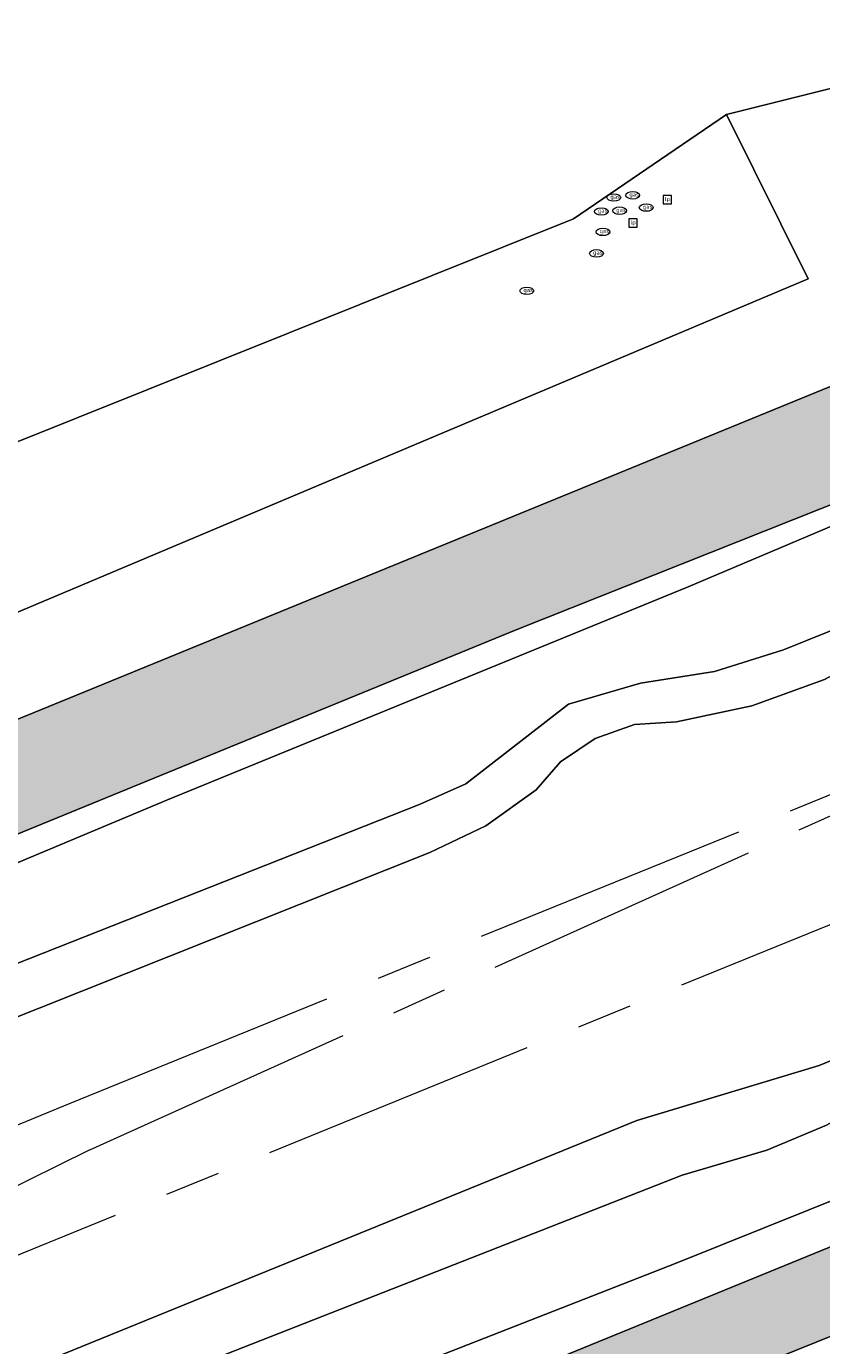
# Model space of a CAD drawing. Header units: metres. Extents: x 125349 to 128236, y 501602 to 503797.
# Tile 568 of 656: x 127068 to 127097, y 502932 to 502979. Entities that reach past the tile are written whole.
import ezdxf
from ezdxf.enums import TextEntityAlignment as Align

# ---------------------------------------------------------------- set-up
doc = ezdxf.new("R2010")
doc.units = ezdxf.units.M
doc.linetypes.add('AM-AS-SO', pattern=[16, 10, -2, 2, -2])
doc.layers.get('0').update_dxf_attribs({"linetype": 'CONTINUOUS'})
for name, color, linetype, lineweight in [('B-WE-AM-AS_SPOOR_TREIN-G', 10, 'AM-AS-SO', 18), ('B-WE-GR-GRAS-GV', 60, 'CONTINUOUS', 13), ('B-WE-GR-GROENVOORZIENING-GV', 80, 'CONTINUOUS', 18), ('B-WE-GR-RIET-GV', 120, 'CONTINUOUS', 13), ('B-WE-GW-TALUD_KRUIN-G', 90, 'CONTINUOUS', 18), ('B-WE-IE-MEUBILAIR-S', 7, 'CONTINUOUS', 18), ('B-WE-OG-TERREIN_OEVER-GV', 7, 'CONTINUOUS', 18), ('B-WE-OG-WATER-GV', 130, 'CONTINUOUS', 18), ('B-WE-OG-WATER_SLOOT-GV', 120, 'CONTINUOUS', 18), ('B-WE-VH-HALFVERHARDING-GV', 130, 'CONTINUOUS', 18), ('B-WE-VH-ONVERHARD-GV', 252, 'CONTINUOUS', 18)]:
    doc.layers.add(name, color=color, linetype=linetype, lineweight=lineweight)
doc.layers.add('B-WE-OG-WATER-V', color=7, linetype='CONTINUOUS', lineweight=18, true_color=0xbee8ff)
doc.layers.add('B-WE-OG-WATER_SLOOT-V', color=7, linetype='CONTINUOUS', lineweight=18, true_color=0x73e9ff)
doc.styles.add('NLCS-ISO', font='NLCS-ISO.ttf')

# ---------------------------------------------------------------- blocks, each defined once
blk = doc.blocks.new('SIE-MEUBILAIR_BORD_LOCATIEPAAL-SO')
blk.add_lwpolyline([(-0.75, -0.75), (0.75, -0.75), (0.75, 0.75), (-0.75, 0.75)], close=True)
at = {"style": 'NLCS-ISO'}
blk.add_text('lp', height=0.75, dxfattribs=at).set_placement((0.01, 0.12), align=Align.MIDDLE_CENTER)
blk = doc.blocks.new('SIE-MEUBILAIR_PUT_GASPUT-SO')
blk.add_ellipse((0, 0), major_axis=(1.25, 0), ratio=0.54)
at = {"style": 'NLCS-ISO'}
blk.add_text('gas ', height=0.75, dxfattribs=at).set_placement((0.53, 0.16), align=Align.MIDDLE_CENTER)

msp = doc.modelspace()

# ---------------------------------------------------------------- hatches: boundary and pattern name
at = {"layer": 'B-WE-OG-WATER-V'}
msp.add_hatch(color=256, dxfattribs=at).paths.add_polyline_path([(126925.692, 502862.179), (126926.725, 502862.599), (126929.444, 502863.705), (126998.342, 502891.735), (127000, 502892.411), (127068.237, 502920.434), (127146.516, 502952.024), (127196.733, 502973.001), (127260.705, 502998.784), (127260.857, 502998.82), (127261.013, 502998.828), (127261.168, 502998.808), (127261.317, 502998.761), (127261.455, 502998.687), (127261.567, 502998.585), (127261.661, 502998.466), (127261.733, 502998.333), (127261.782, 502998.19), (127261.807, 502998.041), (127261.945, 502997.108), (127262.153, 502995.7), (127264.042, 502982.918), (127274.544, 502911.835), (127274.907, 502909.378), (127282.182, 502860.137), (127282.031, 502858.976), (127281.742, 502858.155), (127281.334, 502857.386), (127268.035, 502838.479), (127192.199, 502827.152), (127174.64, 502824.496), (127100.104, 502813.864), (127099.193, 502813.92), (127098.304, 502814.128), (127097.618, 502814.416), (127096.987, 502814.81), (127096.427, 502815.299), (127095.952, 502815.872), (127095.582, 502816.467), (127095.305, 502817.11), (127095.127, 502817.788), (127095.052, 502818.484), (127085.615, 502879.411), (127084.34, 502879.16), (127094.277, 502813.207), (127094.502, 502811.717), (127096.103, 502811.268), (127132.621, 502816.48), (127179.344, 502823.246), (127230.768, 502830.464), (127268.638, 502836.128), (127269.888, 502836.64), (127270.897, 502837.476), (127280.482, 502851.498), (127284.384, 502857.206), (127284.591, 502857.745), (127284.735, 502858.304), (127284.823, 502858.953), (127284.833, 502859.607), (127284.584, 502861.398), (127283.981, 502865.851), (127266.618, 502983.933), (127264.357, 502999.307), (127264.347, 502999.447), (127264.363, 502999.639), (127264.412, 502999.825), (127264.492, 503000), (127264.602, 503000.168), (127264.738, 503000.316), (127264.896, 503000.44), (127265.072, 503000.536), (127265.86, 503000.856), (127270.744, 503002.841), (127363.988, 503040.735), (127500, 503096.01), (127557.609, 503119.4), (127566.001, 503122.807), (127564.637, 503126.313), (127556.879, 503123.274), (127513.142, 503105.462), (127471.191, 503088.149), (127356.647, 503040.877), (127237.227, 502993.046), (127157.527, 502959.981), (127056.473, 502918.71), (126986.353, 502890.514), (126953.022, 502877.282), (126938.276, 502870.698), (126816.16, 502822.047), (126799.469, 502814.983), (126798.43, 502814.189), (126797.678, 502813.119), (126797.298, 502811.964), (126794.069, 502810.633), (126794.114, 502810.547), (126794.255, 502810.364), (126794.427, 502810.209), (126794.623, 502810.087), (126794.838, 502810.003), (126795.065, 502809.958), (126801.742, 502812.259), (126815.875, 502817.472), (126882.56, 502844.385), (126887.864, 502846.257), (126892.686, 502848.457), (126899.347, 502851.123), (126904.204, 502852.841), (126910.749, 502855.949), (126912.045, 502856.396), (126920.665, 502860.142), (126923.134, 502861.019), (126923.894, 502860.754), (126924.227, 502860.545), (126924.713, 502859.369), (126926.414, 502855.193), (126931.221, 502843.57), (126935.053, 502834.355), (126938.599, 502825.858), (126938.915, 502825.79), (126939.468, 502825.67), (126940.871, 502825.979), (126940.481, 502826.935), (126939.727, 502828.784)])
at = {"layer": 'B-WE-OG-WATER_SLOOT-V'}
h = msp.add_hatch(color=256, dxfattribs=at)
edge = h.paths.add_edge_path()
edge.add_line((127109.294, 502966.875), (127108.498, 502968.844))
edge.add_line((127108.498, 502968.844), (127107.772, 502970.641))
edge.add_line((127107.772, 502970.641), (127068.489, 502954.552))
edge.add_line((127068.489, 502954.552), (127030.455, 502939.089))
edge.add_line((127030.455, 502939.089), (126998.342, 502925.95))
edge.add_line((126998.342, 502925.95), (126973.716, 502915.849))
edge.add_line((126973.716, 502915.849), (126899.988, 502886.297))
edge.add_line((126899.988, 502886.297), (126868.392, 502873.189))
edge.add_line((126868.392, 502873.189), (126830.774, 502857.997))
edge.add_line((126830.774, 502857.997), (126818.319, 502853.082))
edge.add_line((126818.319, 502853.082), (126804.876, 502847.478))
edge.add_line((126804.876, 502847.478), (126794.815, 502843.454))
edge.add_arc((126795.766, 502841.367), 2.293, 114.5027, 145.5034)
edge.add_line((126793.876, 502842.666), (126793.772, 502842.499))
edge.add_line((126793.772, 502842.499), (126793.682, 502842.323))
edge.add_line((126793.682, 502842.323), (126793.608, 502842.141))
edge.add_line((126793.608, 502842.141), (126793.55, 502841.952))
edge.add_line((126793.55, 502841.952), (126793.508, 502841.76))
edge.add_line((126793.508, 502841.76), (126793.577, 502841.573))
edge.add_line((126793.577, 502841.573), (126793.662, 502841.392))
edge.add_line((126793.662, 502841.392), (126793.762, 502841.219))
edge.add_line((126793.762, 502841.219), (126793.876, 502841.055))
edge.add_line((126793.876, 502841.055), (126794.003, 502840.902))
edge.add_line((126794.003, 502840.902), (126794.143, 502840.759))
edge.add_line((126794.143, 502840.759), (126794.294, 502840.629))
edge.add_line((126794.294, 502840.629), (126794.456, 502840.512))
edge.add_line((126794.456, 502840.512), (126794.612, 502840.443))
edge.add_line((126794.612, 502840.443), (126794.774, 502840.388))
edge.add_line((126794.774, 502840.388), (126794.94, 502840.347))
edge.add_line((126794.94, 502840.347), (126795.109, 502840.321))
edge.add_line((126795.109, 502840.321), (126795.279, 502840.309))
edge.add_line((126795.279, 502840.309), (126795.45, 502840.312))
edge.add_line((126795.45, 502840.312), (126795.62, 502840.329))
edge.add_line((126795.62, 502840.329), (126795.788, 502840.362))
edge.add_line((126795.788, 502840.362), (126795.952, 502840.408))
edge.add_line((126795.952, 502840.408), (126802.862, 502843.234))
edge.add_line((126802.862, 502843.234), (126806.917, 502844.92))
edge.add_line((126806.917, 502844.92), (126811.948, 502846.879))
edge.add_line((126811.948, 502846.879), (126839.62, 502857.651))
edge.add_line((126839.62, 502857.651), (126868.251, 502869.491))
edge.add_line((126868.251, 502869.491), (126904.808, 502883.645))
edge.add_line((126904.808, 502883.645), (126935.699, 502896.31))
edge.add_line((126935.699, 502896.31), (127005.545, 502924.816))
edge.add_line((127005.545, 502924.816), (127024.555, 502932.49))
edge.add_line((127024.555, 502932.49), (127047.952, 502942.124))
edge.add_line((127047.952, 502942.124), (127067.055, 502949.835))
edge.add_line((127067.055, 502949.835), (127085.842, 502957.527))
edge.add_line((127085.842, 502957.527), (127106.748, 502965.847))
edge.add_line((127106.748, 502965.847), (127109.294, 502966.875))

# ---------------------------------------------------------------- linework, layer by layer
at = {"layer": 'B-WE-AM-AS_SPOOR_TREIN-G', "flags": 128}
for points in [[(127062.156, 502932.692), (127541.725, 503127.818), (127559.81, 503135.812), (127577.47, 503143.488), (127589.891, 503149.297), (127607.659, 503157.924), (127616.754, 503162.484), (127625.775, 503167.154), (127635.822, 503172.501), (127643.947, 503176.951), (127661.893, 503187.126), (127678.772, 503197.133), (127690.762, 503204.587), (127705.008, 503213.754), (127717.388, 503222.002), (127727.988, 503229.299), (127738.474, 503236.76), (127750.901, 503245.927), (127761.126, 503253.742), (127773.233, 503263.328), (127786.595, 503274.267), (127798.012, 503283.855), (127809.3, 503293.595), (127822.501, 503305.328), (127837.917, 503319.822), (127848.552, 503330.273), (127861.422, 503343.181), (127864.148, 503345.784), (127870.667, 503352.586), (127886.825, 503369.765), (127894.374, 503377.951)], [(127069.763, 502940.481), (127114.292, 502958.563)], [(127070.5, 502938.812), (127114.292, 502958.563)], [(126902.7, 502872.479), (126911.548, 502876.082), (126924.921, 502881.527), (126934.277, 502885.348), (126945.463, 502889.897), (126956.129, 502894.232), (126966.227, 502898.335), (126976.496, 502902.526), (126987.091, 502906.831), (126998.019, 502911.267), (127009.737, 502916.033), (127021.689, 502920.901), (127031.162, 502924.745), (127039.517, 502928.146), (127050.357, 502932.547), (127060.423, 502936.652), (127069.763, 502940.481)], [(127061.513, 502934.4), (127070.5, 502938.812)]]:
    msp.add_lwpolyline(points, dxfattribs=at)
at = {"layer": 'B-WE-GR-GRAS-GV', "flags": 128}
for points in [[(127295.342, 503023.364), (127285.612, 503019.466), (127282.622, 503018.12), (127277.627, 503015.492), (127274.912, 503014.281), (127271.971, 503013.418), (127268.344, 503012.14), (127185.349, 502978.464), (127175.98, 502974.782), (127171.094, 502972.728), (127153.965, 502965.072), (127147.601, 502962.848), (127105.049, 502945.599), (127100.813, 502943.688), (127098.811, 502942.698), (127096.743, 502941.847), (127090.182, 502939.865), (126981.78, 502895.714)], [(127001.419, 502901.695), (127037.742, 502915.937), (127043.14, 502918.279), (127050.448, 502921.668), (127091.813, 502937.901), (127094.863, 502938.801), (127097.002, 502939.695), (127100.079, 502941.441), (127103.312, 502943.124), (127108.691, 502945.386), (127141.793, 502958.532), (127157.157, 502964.088), (127167.092, 502968.267), (127174.976, 502972.319), (127178.813, 502974.036), (127204.002, 502983.724), (127269.023, 503010.681), (127275.95, 503012.931), (127292.548, 503020.639)], [(127206.933, 503001.947), (127180.603, 502991.132), (127173.282, 502988.376), (127152.558, 502980.903), (127143.663, 502977.423), (127133.917, 502973.222), (127127.937, 502970.863), (127122.687, 502968.454), (127114.537, 502964.511), (127105.387, 502961.424), (127103.689, 502960.731), (127097.864, 502957.776), (127095.453, 502956.811), (127092.976, 502956.026), (127090.307, 502955.614), (127087.722, 502954.849), (127084.031, 502951.988), (127082.388, 502951.25), (127041.673, 502935.161), (127031.445, 502932.012), (127027.482, 502930.149), (127022.095, 502927.311)], [(126989.514, 502911.417), (127028.262, 502927.597), (127029.759, 502928.686), (127031.229, 502929.413), (127032.832, 502929.763), (127035.821, 502930.825), (127082.728, 502949.519), (127084.741, 502950.473), (127086.557, 502951.774), (127087.435, 502952.772), (127088.679, 502953.622), (127090.101, 502954.117), (127091.604, 502954.221), (127094.323, 502954.789), (127096.932, 502955.741), (127102.338, 502958.666), (127105.429, 502959.758), (127115.756, 502963.786), (127124.079, 502967.167)]]:
    msp.add_lwpolyline(points, dxfattribs=at)
at = {"layer": 'B-WE-GR-GROENVOORZIENING-GV', "flags": 128}
msp.add_lwpolyline([(126857.615, 503007.983), (126857.148, 503007.934), (126850.084, 503005.623), (126888.716, 502894.507), (126812.462, 502868.181), (126807.751, 502866.555), (126789.288, 502862.249), (126795.321, 502846.852), (126905.108, 502891.136), (127007.521, 502932.705), (127096.351, 502970.16), (127093.404, 502976.07), (127087.904, 502972.317), (127039.336, 502952.848), (127021.557, 502946.335), (127000, 502938.149), (126984.856, 502932.262), (126978.619, 502927.671), (126972.372, 502925.295), (126899.279, 502897.488), (126860.897, 503007.366)], close=True, dxfattribs=at)
for points in [[(127260.705, 502998.784), (127196.733, 502973.001), (127146.516, 502952.024), (127068.237, 502920.434), (127000, 502892.411)], [(127104.688, 502978.896), (127093.404, 502976.07), (127096.351, 502970.16), (127007.521, 502932.705), (126905.108, 502891.136), (126795.321, 502846.852), (126789.288, 502862.249), (126786.669, 502862.046), (126793.484, 502842.92), (126793.876, 502842.666)], [(126794.815, 502843.454), (126804.876, 502847.478), (126818.319, 502853.082), (126830.774, 502857.997), (126868.392, 502873.189), (126899.988, 502886.297), (126973.716, 502915.849), (126998.342, 502925.95), (127030.455, 502939.089), (127068.489, 502954.552), (127107.772, 502970.641), (127107.928, 502970.705), (127104.688, 502978.896)]]:
    msp.add_lwpolyline(points, dxfattribs=at)
at = {"layer": 'B-WE-GR-RIET-GV', "flags": 128}
for points in [[(127375.932, 503073.727), (127335.091, 503057.318), (127322.649, 503052.237), (127311.123, 503047.702), (127299.112, 503042.828), (127288.777, 503037.97), (127283.678, 503036.047), (127279.122, 503034.439), (127273.096, 503031.762), (127263.223, 503027.539), (127240.863, 503018.591), (127221.784, 503010.866), (127208.276, 503005.295), (127200.847, 503002.341), (127147.878, 502981.86), (127128.101, 502973.491), (127116.855, 502969.058), (127108.863, 502965.762), (127097.668, 502961.46), (127092.025, 502959.072), (127073.292, 502951.408), (127055.087, 502943.783), (127036.838, 502936.384), (127021.328, 502930.264)], [(127019.363, 502905.527), (127042.308, 502914.711), (127062.774, 502923.457), (127091.6, 502934.738), (127113.822, 502943.654), (127143.268, 502956.327), (127162.506, 502963.85), (127184.664, 502972.993), (127230.889, 502991.742), (127272.163, 503008.715), (127302.536, 503020.579), (127334.089, 503033.137), (127412.186, 503065.268)], [(127292.548, 503020.639), (127275.95, 503012.931), (127269.023, 503010.681), (127204.002, 502983.724), (127178.813, 502974.036), (127174.976, 502972.319), (127167.092, 502968.267), (127157.157, 502964.088), (127141.793, 502958.532), (127108.691, 502945.386), (127103.312, 502943.124), (127100.079, 502941.441), (127097.002, 502939.695), (127094.863, 502938.801), (127091.813, 502937.901), (127050.448, 502921.668), (127043.14, 502918.279), (127037.742, 502915.937), (127001.419, 502901.695)], [(127022.095, 502927.311), (127027.482, 502930.149), (127031.445, 502932.012), (127041.673, 502935.161), (127082.388, 502951.25), (127084.031, 502951.988), (127087.722, 502954.849), (127090.307, 502955.614), (127092.976, 502956.026), (127095.453, 502956.811), (127097.864, 502957.776), (127103.689, 502960.731), (127105.387, 502961.424), (127114.537, 502964.511), (127122.687, 502968.454), (127127.937, 502970.863), (127133.917, 502973.222), (127143.663, 502977.423), (127152.558, 502980.903), (127173.282, 502988.376), (127180.603, 502991.132), (127206.933, 503001.947)]]:
    msp.add_lwpolyline(points, dxfattribs=at)
at = {"layer": 'B-WE-GW-TALUD_KRUIN-G', "flags": 128}
for points in [[(127295.342, 503023.364), (127285.612, 503019.466), (127282.622, 503018.12), (127277.627, 503015.492), (127274.912, 503014.281), (127271.971, 503013.418), (127268.344, 503012.14), (127185.349, 502978.464), (127175.98, 502974.782), (127171.094, 502972.728), (127153.965, 502965.072), (127147.601, 502962.848), (127105.049, 502945.599), (127100.813, 502943.688), (127098.811, 502942.698), (127096.743, 502941.847), (127090.182, 502939.865), (126981.78, 502895.714)], [(126989.514, 502911.417), (127028.262, 502927.597), (127029.759, 502928.686), (127031.229, 502929.413), (127032.832, 502929.763), (127035.821, 502930.825), (127082.728, 502949.519), (127084.741, 502950.473), (127086.557, 502951.774), (127087.435, 502952.772), (127088.679, 502953.622), (127090.101, 502954.117), (127091.604, 502954.221), (127094.323, 502954.789), (127096.932, 502955.741), (127102.338, 502958.666), (127105.429, 502959.758), (127115.756, 502963.786), (127124.079, 502967.167)]]:
    msp.add_lwpolyline(points, dxfattribs=at)
at = {"layer": 'B-WE-OG-TERREIN_OEVER-GV', "flags": 128}
for points in [[(126986.353, 502890.514), (127056.473, 502918.71), (127157.527, 502959.981), (127237.227, 502993.046), (127356.647, 503040.877), (127471.191, 503088.149)], [(127021.328, 502930.264), (127036.838, 502936.384), (127055.087, 502943.783), (127073.292, 502951.408), (127092.025, 502959.072), (127097.668, 502961.46), (127108.863, 502965.762), (127116.855, 502969.058), (127128.101, 502973.491), (127147.878, 502981.86), (127200.847, 503002.341), (127208.276, 503005.295), (127221.784, 503010.866), (127240.863, 503018.591), (127263.223, 503027.539), (127273.096, 503031.762), (127279.122, 503034.439), (127283.678, 503036.047), (127288.777, 503037.97), (127299.112, 503042.828), (127311.123, 503047.702), (127322.649, 503052.237), (127335.091, 503057.318), (127375.932, 503073.727)], [(127355.313, 503067.142), (127342.342, 503061.872), (127327.549, 503055.77), (127312.144, 503049.316), (127298.56, 503043.694), (127280.98, 503036.482), (127268.845, 503031.545), (127254.575, 503025.757), (127238.073, 503019.082), (127221.85, 503012.518), (127191.107, 503000), (127186.654, 502998.187), (127166.101, 502989.792), (127145.976, 502981.675), (127125.386, 502973.373), (127109.294, 502966.875), (127106.748, 502965.847), (127085.842, 502957.527), (127067.055, 502949.835), (127047.952, 502942.124), (127024.555, 502932.49)], [(127412.186, 503065.268), (127334.089, 503033.137), (127302.536, 503020.579), (127272.163, 503008.715), (127230.889, 502991.742), (127184.664, 502972.993), (127162.506, 502963.85), (127143.268, 502956.327), (127113.822, 502943.654), (127091.6, 502934.738), (127062.774, 502923.457), (127042.308, 502914.711), (127019.363, 502905.527)]]:
    msp.add_lwpolyline(points, dxfattribs=at)
at = {"layer": 'B-WE-OG-WATER-GV', "flags": 128}
for points in [[(127471.191, 503088.149), (127356.647, 503040.877), (127237.227, 502993.046), (127157.527, 502959.981), (127056.473, 502918.71), (126986.353, 502890.514)], [(127000, 502892.411), (127068.237, 502920.434), (127146.516, 502952.024), (127196.733, 502973.001), (127260.705, 502998.784), (127260.857, 502998.82), (127261.013, 502998.828), (127261.168, 502998.808), (127261.317, 502998.761), (127261.455, 502998.687), (127261.567, 502998.585), (127261.661, 502998.466), (127261.733, 502998.333), (127261.782, 502998.19), (127261.807, 502998.041), (127261.945, 502997.108), (127262.153, 502995.7), (127264.042, 502982.918), (127274.544, 502911.835), (127274.907, 502909.378), (127282.182, 502860.137)]]:
    msp.add_lwpolyline(points, dxfattribs=at)
at = {"layer": 'B-WE-OG-WATER_SLOOT-GV', "flags": 128}
for points in [[(127109.294, 502966.875), (127108.498, 502968.844), (127107.772, 502970.641), (127068.489, 502954.552), (127030.455, 502939.089), (126998.342, 502925.95), (126973.716, 502915.849), (126899.988, 502886.297), (126868.392, 502873.189), (126830.774, 502857.997), (126818.319, 502853.082), (126804.876, 502847.478)], [(127024.555, 502932.49), (127047.952, 502942.124), (127067.055, 502949.835), (127085.842, 502957.527), (127106.748, 502965.847), (127109.294, 502966.875)]]:
    msp.add_lwpolyline(points, dxfattribs=at)
at = {"layer": 'B-WE-VH-HALFVERHARDING-GV', "flags": 128}
for points in [[(126981.78, 502895.714), (127090.182, 502939.865), (127096.743, 502941.847), (127098.811, 502942.698), (127100.813, 502943.688), (127105.049, 502945.599), (127147.601, 502962.848), (127153.965, 502965.072), (127171.094, 502972.728), (127175.98, 502974.782), (127185.349, 502978.464), (127268.344, 503012.14), (127271.971, 503013.418), (127274.912, 503014.281), (127277.627, 503015.492), (127282.622, 503018.12), (127285.612, 503019.466), (127295.342, 503023.364)], [(127124.079, 502967.167), (127115.756, 502963.786), (127105.429, 502959.758), (127102.338, 502958.666), (127096.932, 502955.741), (127094.323, 502954.789), (127091.604, 502954.221), (127090.101, 502954.117), (127088.679, 502953.622), (127087.435, 502952.772), (127086.557, 502951.774), (127084.741, 502950.473), (127082.728, 502949.519), (127035.821, 502930.825), (127032.832, 502929.763), (127031.229, 502929.413), (127029.759, 502928.686), (127028.262, 502927.597), (126989.514, 502911.417)]]:
    msp.add_lwpolyline(points, dxfattribs=at)
at = {"layer": 'B-WE-VH-ONVERHARD-GV', "flags": 128}
msp.add_lwpolyline([(127021.557, 502946.335), (127039.336, 502952.848), (127087.904, 502972.317), (127093.404, 502976.07), (127104.688, 502978.896), (127096.16, 503000), (127048.703, 503117.448)], dxfattribs=at)

# ---------------------------------------------------------------- block references
at = {"layer": 'B-WE-IE-MEUBILAIR-S', "xscale": 0.2, "yscale": 0.2, "zscale": 0.2}
for name, p in [('SIE-MEUBILAIR_PUT_GASPUT-SO', (127089.351, 502973.088)), ('SIE-MEUBILAIR_PUT_GASPUT-SO', (127090.032, 502973.167)), ('SIE-MEUBILAIR_BORD_LOCATIEPAAL-SO', (127091.281, 502973.009)), ('SIE-MEUBILAIR_PUT_GASPUT-SO', (127088.902, 502972.585)), ('SIE-MEUBILAIR_PUT_GASPUT-SO', (127089.561, 502972.611)), ('SIE-MEUBILAIR_PUT_GASPUT-SO', (127090.519, 502972.726)), ('SIE-MEUBILAIR_BORD_LOCATIEPAAL-SO', (127090.045, 502972.176)), ('SIE-MEUBILAIR_PUT_GASPUT-SO', (127088.961, 502971.85)), ('SIE-MEUBILAIR_PUT_GASPUT-SO', (127088.727, 502971.076)), ('SIE-MEUBILAIR_PUT_GASPUT-SO', (127086.222, 502969.728))]:
    msp.add_blockref(name, p, dxfattribs=at)

doc.saveas('drawing.dxf')
